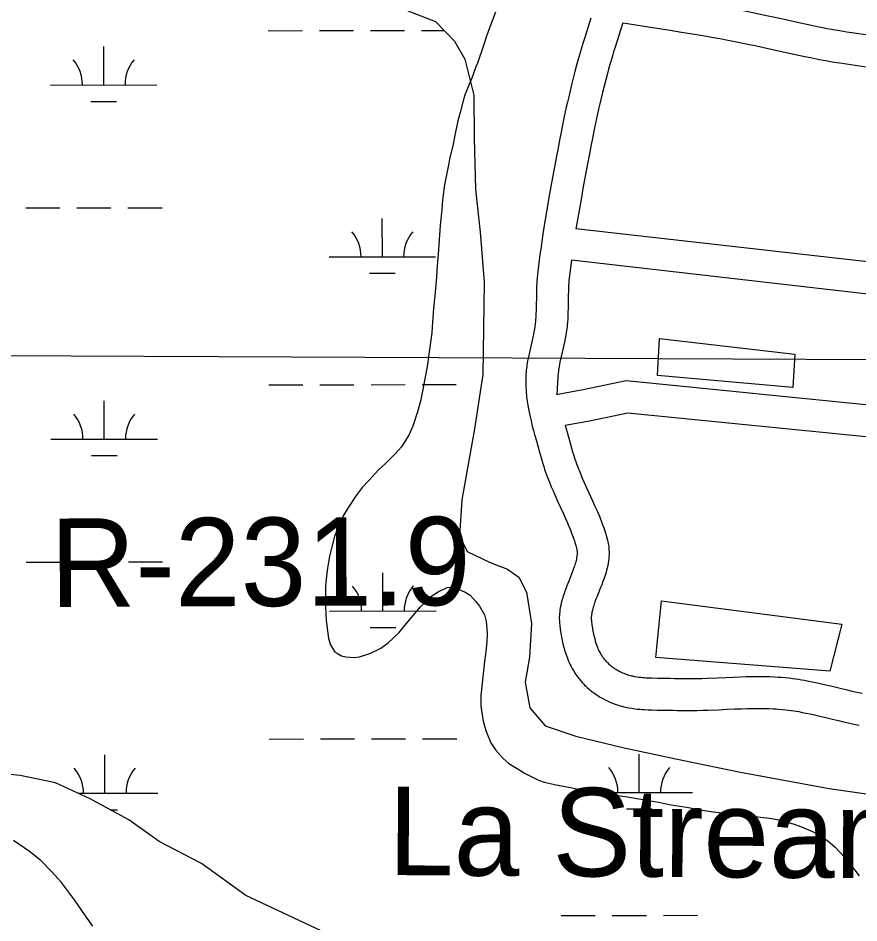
# Model space of a CAD drawing. Extents: x 3313447 to 3351316, y 703786 to 729172.
# Drawn here: x 3325610 to 3326400, y 723299 to 724149 of the extents above; entities that cross this region are included whole.
import ezdxf

# ---------------------------------------------------------------- set-up
doc = ezdxf.new("R2010")
doc.units = 0
for name, color, linetype in [('V-BLDG-IDEN', 7, 'Continuous'), ('V-BLDG-OTLN', 7, 'Continuous'), ('V-RIVR-RANG-IDEN', 7, 'Continuous'), ('V-ROAD-CNTR', 7, 'Continuous'), ('V-SITE-VEGE', 7, 'Continuous'), ('V-UTIL-LINE', 7, 'Continuous'), ('V-WETL-SWMP', 7, 'Continuous')]:
    doc.layers.add(name, color=color, linetype=linetype)

msp = doc.modelspace()

# ---------------------------------------------------------------- linework, layer by layer
at = {"layer": 'V-BLDG-OTLN'}
for points in [[(3326339.44, 723833.03), (3326337.6, 723801.76), (3326210.74, 723812.8), (3326212.58, 723847.74)], [(3326383.57, 723579.21), (3326372.54, 723535.07), (3326208.9, 723547.94), (3326214.42, 723601.28)]]:
    msp.add_lwpolyline(points, close=True, dxfattribs=at)
at = {"layer": 'V-ROAD-CNTR'}
for points in [[(3326188.46, 724172.88), (3326212.71, 724169.12), (3326227.13, 724166.84), (3326237.95, 724165.1), (3326246.07, 724163.76), (3326258.24, 724161.71), (3326270.42, 724159.59), (3326276.49, 724158.5), (3326282.17, 724157.43), (3326287.48, 724156.39), (3326292.46, 724155.4), (3326301.71, 724153.48), (3326309.8, 724151.76), (3326323.84, 724148.71), (3326344.81, 724144.13), (3326355.25, 724141.9), (3326360.44, 724140.82), (3326365.6, 724139.77), (3326369.96, 724138.93), (3326374.04, 724138.18), (3326377.89, 724137.52), (3326381.5, 724136.93), (3326388.39, 724135.85), (3326412.97, 724132.21)], [(3326147.97, 724148.57), (3326142.2, 724130.36), (3326140.74, 724125.63), (3326139.47, 724121.46), (3326137.32, 724114.19), (3326135.75, 724108.7), (3326134.6, 724104.54), (3326132.94, 724098.33), (3326131.33, 724092.08), (3326129.81, 724085.93), (3326128.43, 724080.16), (3326127.17, 724074.76), (3326126.02, 724069.7), (3326124.97, 724064.94), (3326123.06, 724056.06), (3326121.45, 724048.27), (3326120.07, 724041.46), (3326118.89, 724035.49), (3326116.88, 724025.09), (3326115.41, 724017.27), (3326113.24, 724005.57), (3326111.09, 723993.86), (3326109.23, 723983.52), (3326107.65, 723974.44), (3326106.31, 723966.49), (3326105.17, 723959.52), (3326104.2, 723953.43), (3326103.37, 723948.07), (3326101.97, 723938.74), (3326100.96, 723931.71), (3326100.23, 723926.42), (3326099.17, 723918.51), (3326098.16, 723910.52), (3326097.82, 723907.46), (3326097.55, 723904.55), (3326097.35, 723901.85), (3326097.2, 723899.34), (3326097.08, 723896.98), (3326096.92, 723892.7), (3326096.82, 723888.98), (3326096.59, 723876.44), (3326096.51, 723873.44), (3326096.44, 723871.24), (3326096.29, 723867.95), (3326096.08, 723864.74), (3326095.96, 723863.31), (3326095.82, 723861.93), (3326095.66, 723860.56), (3326095.48, 723859.27), (3326095.05, 723856.56), (3326094.56, 723853.89)], [(3326178.03, 724144.14), (3326170.83, 724121.39), (3326169.42, 724116.83), (3326168.21, 724112.85), (3326166.13, 724105.83), (3326164.63, 724100.57), (3326163.55, 724096.65), (3326161.95, 724090.71), (3326160.42, 724084.75), (3326158.96, 724078.84), (3326157.63, 724073.27), (3326156.41, 724068.05), (3326155.3, 724063.14), (3326154.28, 724058.54), (3326152.41, 724049.86), (3326150.84, 724042.25), (3326149.49, 724035.58), (3326148.33, 724029.74), (3326146.35, 724019.46), (3326144.9, 724011.75), (3326142.74, 724000.13), (3326140.61, 723988.5), (3326138.77, 723978.29), (3326133.99, 723950.8)], [(3326178.23, 724144.11), (3326208.08, 724139.48), (3326222.39, 724137.22), (3326233.12, 724135.49), (3326241.14, 724134.17), (3326253.18, 724132.14), (3326265.19, 724130.05), (3326271.04, 724129), (3326276.52, 724127.96), (3326281.66, 724126.96), (3326286.48, 724126), (3326295.55, 724124.12), (3326303.49, 724122.43), (3326317.45, 724119.4), (3326338.48, 724114.8), (3326349.07, 724112.55), (3326354.4, 724111.44), (3326359.76, 724110.35), (3326364.41, 724109.44), (3326368.8, 724108.64), (3326372.91, 724107.94), (3326376.75, 724107.31), (3326383.88, 724106.19), (3326408.43, 724102.55)], [(3326432.9, 723916.72), (3326133.99, 723950.8)], [(3326129.74, 723921.09), (3326127.95, 723906.96), (3326127.67, 723904.41), (3326127.45, 723902.05), (3326127.28, 723899.8), (3326127.15, 723897.67), (3326127.05, 723895.67), (3326126.9, 723891.75), (3326126.81, 723888.31), (3326126.58, 723875.77), (3326126.5, 723872.52), (3326126.41, 723870.03), (3326126.24, 723866.32), (3326126, 723862.54), (3326125.84, 723860.52), (3326125.63, 723858.58), (3326125.41, 723856.71), (3326125.16, 723854.88), (3326124.63, 723851.54), (3326124.08, 723848.54)], [(3326430, 723886.85), (3326129.74, 723921.09)], [(3326094.61, 723854.15), (3326094.12, 723851.67), (3326089.66, 723831.81), (3326089.1, 723829.07), (3326088.65, 723826.68), (3326088.29, 723824.57), (3326087.99, 723822.71), (3326087.75, 723821), (3326087.39, 723818.13), (3326087.16, 723815.89), (3326087.02, 723814.13), (3326086.88, 723811.59), (3326086.81, 723809.01), (3326086.81, 723806.4), (3326086.86, 723803.92), (3326086.96, 723801.52), (3326087.1, 723799.21), (3326087.27, 723796.98), (3326087.48, 723794.83), (3326087.7, 723792.77), (3326087.95, 723790.77), (3326088.21, 723788.8), (3326088.78, 723785.15), (3326089.38, 723781.71), (3326090, 723778.51), (3326090.62, 723775.54), (3326091.24, 723772.77), (3326091.85, 723770.16), (3326093.03, 723765.4), (3326094.12, 723761.25), (3326095.1, 723757.63), (3326096.85, 723751.43), (3326099.48, 723742.27), (3326100.76, 723737.78), (3326102.02, 723733.22), (3326102.84, 723730.34), (3326103.71, 723727.48), (3326104.59, 723724.75), (3326105.49, 723722.13), (3326106.39, 723719.61), (3326107.28, 723717.2), (3326108.17, 723714.89), (3326109.06, 723712.65), (3326110.79, 723708.44), (3326112.47, 723704.52), (3326114.07, 723700.88), (3326117.08, 723694.24), (3326122.29, 723682.88), (3326124.16, 723678.73), (3326125.74, 723675.13), (3326127.08, 723672.01), (3326128.2, 723669.29), (3326129.15, 723666.94), (3326129.94, 723664.88), (3326130.6, 723663.13), (3326131.73, 723659.97), (3326132.51, 723657.64), (3326133.05, 723655.95), (3326133.84, 723653.33), (3326134.54, 723650.8), (3326134.69, 723650.17), (3326134.81, 723649.61), (3326134.9, 723649.03), (3326134.98, 723648.46), (3326135.03, 723647.88), (3326135.07, 723647.29), (3326135.09, 723646.7), (3326135.09, 723646.1), (3326135.08, 723645.5), (3326135.05, 723644.89), (3326135, 723644.26), (3326134.94, 723643.63), (3326134.87, 723643.07), (3326134.66, 723641.69), (3326134.42, 723640.38), (3326134.12, 723639.05), (3326133.78, 723637.71), (3326133.41, 723636.37), (3326133.01, 723635.04), (3326132.59, 723633.72), (3326132.15, 723632.44), (3326131.19, 723629.75), (3326130.21, 723627.19), (3326129.24, 723624.72), (3326127.28, 723619.85), (3326125.53, 723615.46), (3326124.78, 723613.51)], [(3326124.03, 723848.28), (3326123.47, 723845.45), (3326119, 723825.54), (3326118.55, 723823.31), (3326118.18, 723821.35), (3326117.88, 723819.66), (3326117.65, 723818.2), (3326117.48, 723817), (3326117.2, 723814.78), (3326117.04, 723813.2), (3326116.95, 723812.08), (3326115.98, 723794.81)], [(3326425.01, 723783.54), (3326181.1, 723807.98), (3326140.78, 723799.48), (3326117.06, 723795.02)], [(3326422.22, 723753.66), (3326182.74, 723777.67), (3326146.65, 723770.05), (3326123.97, 723765.79)], [(3326123.97, 723765.79), (3326125.71, 723759.63), (3326128.32, 723750.52), (3326129.64, 723745.89), (3326130.91, 723741.32), (3326131.62, 723738.81), (3326132.33, 723736.48), (3326133.06, 723734.21), (3326133.81, 723732.01), (3326134.57, 723729.88), (3326135.34, 723727.81), (3326136.12, 723725.8), (3326136.88, 723723.88), (3326138.46, 723720.05), (3326139.99, 723716.47), (3326141.47, 723713.11), (3326144.37, 723706.69), (3326149.6, 723695.3), (3326151.57, 723690.93), (3326153.27, 723687.06), (3326154.73, 723683.64), (3326155.99, 723680.61), (3326157.06, 723677.94), (3326157.97, 723675.57), (3326158.77, 723673.45), (3326160.07, 723669.8), (3326161.02, 723667), (3326161.71, 723664.83), (3326162.67, 723661.64), (3326163.58, 723658.33), (3326163.98, 723656.7), (3326164.32, 723655.04), (3326164.58, 723653.42), (3326164.79, 723651.83), (3326164.94, 723650.27), (3326165.04, 723648.75), (3326165.09, 723647.27), (3326165.09, 723645.82), (3326165.06, 723644.41), (3326164.99, 723643.03), (3326164.89, 723641.7), (3326164.77, 723640.4), (3326164.61, 723639.05), (3326164.25, 723636.67), (3326163.81, 723634.34), (3326163.32, 723632.13), (3326162.79, 723630.03), (3326162.23, 723628.03), (3326161.66, 723626.13), (3326161.08, 723624.32), (3326160.48, 723622.55), (3326159.32, 723619.34), (3326158.19, 723616.35), (3326157.11, 723613.61), (3326155.13, 723608.7), (3326153.47, 723604.53), (3326152.78, 723602.73)], [(3326124.73, 723613.37), (3326124.04, 723611.54), (3326123.39, 723609.72), (3326122.79, 723607.98), (3326122.24, 723606.34), (3326121.75, 723604.77), (3326121.3, 723603.27), (3326120.89, 723601.8), (3326120.21, 723599.16), (3326119.67, 723596.73), (3326119.27, 723594.56), (3326118.97, 723592.64), (3326118.75, 723590.92), (3326118.6, 723589.39), (3326118.49, 723587.97), (3326118.4, 723585.68), (3326118.4, 723583.85), (3326118.44, 723582.39), (3326118.57, 723580.35), (3326118.78, 723578.36), (3326119.32, 723574.41), (3326119.88, 723570.75), (3326120.48, 723567.24), (3326121.14, 723563.91), (3326121.84, 723560.76), (3326122.58, 723557.77), (3326123.37, 723554.95), (3326124.19, 723552.29), (3326125.05, 723549.79), (3326125.92, 723547.44), (3326126.81, 723545.25), (3326127.72, 723543.18), (3326128.63, 723541.26), (3326129.54, 723539.46), (3326130.44, 723537.78), (3326131.34, 723536.21), (3326132.22, 723534.75), (3326133.08, 723533.39), (3326133.93, 723532.12), (3326134.75, 723530.94), (3326135.58, 723529.8), (3326137.1, 723527.83), (3326138.55, 723526.08), (3326139.88, 723524.57), (3326141.09, 723523.27), (3326142.19, 723522.15), (3326143.22, 723521.14), (3326144.93, 723519.55), (3326146.33, 723518.33), (3326147.45, 723517.39), (3326149.07, 723516.1), (3326150.74, 723514.85), (3326152.02, 723513.93), (3326153.25, 723513.09), (3326154.46, 723512.29), (3326155.66, 723511.53), (3326156.84, 723510.8), (3326158, 723510.12), (3326159.2, 723509.44), (3326161.42, 723508.26), (3326163.62, 723507.17), (3326165.76, 723506.2), (3326167.83, 723505.33), (3326169.83, 723504.56), (3326171.76, 723503.87), (3326173.64, 723503.25), (3326175.45, 723502.7), (3326177.19, 723502.22), (3326178.88, 723501.79), (3326180.5, 723501.41), (3326182.06, 723501.07), (3326183.62, 723500.76), (3326186.46, 723500.27), (3326189.15, 723499.88), (3326191.64, 723499.59), (3326193.95, 723499.36), (3326196.09, 723499.18), (3326198.11, 723499.05), (3326201.73, 723498.87), (3326204.91, 723498.77), (3326210.24, 723498.68), (3326218.01, 723498.61), (3326221.75, 723498.55), (3326225.52, 723498.43), (3326228.92, 723498.31), (3326232.31, 723498.24), (3326235.52, 723498.2)], [(3326152.83, 723602.87), (3326152.2, 723601.19), (3326151.67, 723599.72), (3326151.2, 723598.36), (3326150.79, 723597.11), (3326150.43, 723595.97), (3326150.12, 723594.93), (3326149.86, 723594.03), (3326149.4, 723592.2), (3326149.07, 723590.73), (3326148.84, 723589.49), (3326148.68, 723588.44), (3326148.56, 723587.56), (3326148.49, 723586.81), (3326148.45, 723586.24), (3326148.4, 723585.05), (3326148.4, 723584.27), (3326148.41, 723583.79), (3326148.47, 723582.9), (3326148.57, 723581.97), (3326149.01, 723578.69), (3326149.49, 723575.56), (3326149.99, 723572.69), (3326150.51, 723570.06), (3326151.04, 723567.64), (3326151.59, 723565.43), (3326152.16, 723563.41), (3326152.73, 723561.57), (3326153.3, 723559.88), (3326153.88, 723558.33), (3326154.46, 723556.91), (3326155.02, 723555.62), (3326155.58, 723554.43), (3326156.14, 723553.33), (3326156.68, 723552.33), (3326157.21, 723551.4), (3326157.73, 723550.54), (3326158.23, 723549.75), (3326158.71, 723549.03), (3326159.18, 723548.36), (3326159.6, 723547.78), (3326160.54, 723546.56), (3326161.36, 723545.57), (3326162.11, 723544.72), (3326162.79, 723543.99), (3326163.41, 723543.35), (3326163.93, 723542.85), (3326165.02, 723541.83), (3326165.83, 723541.13), (3326166.41, 723540.64), (3326167.41, 723539.85), (3326168.47, 723539.05), (3326169.23, 723538.5), (3326170.01, 723537.97), (3326170.78, 723537.46), (3326171.54, 723536.98), (3326172.27, 723536.53), (3326173, 723536.1), (3326173.66, 723535.73), (3326175.12, 723534.95), (3326176.46, 723534.29), (3326177.77, 723533.69), (3326179.05, 723533.16), (3326180.29, 723532.68), (3326181.49, 723532.25), (3326182.66, 723531.86), (3326183.81, 723531.52), (3326184.92, 723531.21), (3326186.02, 723530.93), (3326187.08, 723530.68), (3326188.12, 723530.45), (3326189.09, 723530.26), (3326191.16, 723529.9), (3326193.08, 723529.63), (3326194.9, 723529.41), (3326196.65, 723529.24), (3326198.31, 723529.1), (3326199.86, 723529), (3326202.95, 723528.84), (3326205.65, 723528.76), (3326210.63, 723528.67), (3326218.39, 723528.6), (3326222.45, 723528.54), (3326226.49, 723528.41), (3326229.76, 723528.3), (3326232.83, 723528.23), (3326235.89, 723528.2)], [(3326235.75, 723528.2), (3326238.73, 723528.19), (3326241.53, 723528.2), (3326247.07, 723528.28), (3326252.28, 723528.42), (3326257.18, 723528.58), (3326266.5, 723528.97), (3326274.72, 723529.34), (3326281.98, 723529.65), (3326288.37, 723529.89), (3326294.01, 723530.05), (3326298.96, 723530.15), (3326303.32, 723530.19), (3326307.14, 723530.19), (3326310.5, 723530.16), (3326313.45, 723530.1), (3326316.07, 723530.02), (3326320.57, 723529.84), (3326323.99, 723529.65), (3326326.59, 723529.47), (3326330.44, 723529.16), (3326334.3, 723528.77), (3326337.38, 723528.41), (3326340.34, 723528.02), (3326343.19, 723527.6), (3326345.93, 723527.15), (3326348.56, 723526.7), (3326351.13, 723526.22), (3326355.97, 723525.26), (3326360.49, 723524.29), (3326364.69, 723523.35), (3326368.6, 723522.43), (3326375.79, 723520.7), (3326382.01, 723519.17), (3326387.4, 723517.87), (3326392.06, 723516.78), (3326396.1, 723515.87), (3326399.61, 723515.12), (3326402.66, 723514.5)], [(3326235.65, 723498.2), (3326238.75, 723498.19), (3326241.83, 723498.2), (3326247.69, 723498.29), (3326253.18, 723498.43), (3326258.31, 723498.61), (3326267.8, 723499), (3326276.04, 723499.37), (3326283.18, 723499.67), (3326289.37, 723499.9), (3326294.74, 723500.06), (3326299.4, 723500.15), (3326303.46, 723500.19), (3326306.98, 723500.19), (3326310.05, 723500.16), (3326312.73, 723500.11), (3326315.02, 723500.04), (3326319.11, 723499.87), (3326322.13, 723499.7), (3326324.35, 723499.55), (3326327.74, 723499.28), (3326331.09, 723498.94), (3326333.66, 723498.64), (3326336.16, 723498.31), (3326338.6, 723497.95), (3326340.96, 723497.57), (3326343.27, 723497.17), (3326345.49, 723496.76), (3326349.91, 723495.88), (3326354.05, 723494.99), (3326357.97, 723494.11), (3326361.66, 723493.25), (3326368.7, 723491.54), (3326374.93, 723490.02), (3326380.45, 723488.69), (3326385.34, 723487.54), (3326389.66, 723486.57), (3326393.48, 723485.75), (3326396.85, 723485.07), (3326399.83, 723484.5)]]:
    msp.add_lwpolyline(points, dxfattribs=at)
at = {"layer": 'V-SITE-VEGE'}
for points in [[(3326058.47, 724154.11), (3326053.35, 724140.96), (3326050.03, 724131.69), (3326047.31, 724123.01), (3326041.58, 724106.27), (3326040.08, 724102.68), (3326036.16, 724092.21), (3326033.45, 724085.63), (3326029.83, 724077.26), (3326028.33, 724072.18), (3326025.3, 724059.91), (3326023.19, 724052.14), (3326020.16, 724038.68), (3326018.64, 724030.3), (3326015.31, 724015.94), (3326014.7, 724012.35), (3326010.46, 723992.01), (3326008.62, 723977.94), (3326008, 723968.37), (3326006.47, 723954), (3326004.91, 723930.96), (3326003.67, 723915.99), (3326003.05, 723905.22), (3326001.5, 723887.57), (3326000.28, 723876.19), (3325999.03, 723858.54), (3325998.72, 723852.85), (3325996.28, 723835.2), (3325994.45, 723823.23), (3325990.2, 723799.59), (3325988.08, 723788.82), (3325985.36, 723778.65)], [(3325985.36, 723778.65), (3325980.83, 723765.19), (3325976.92, 723756.82), (3325970.31, 723745.77), (3325964.6, 723739.5), (3325955.3, 723730.24), (3325948.7, 723724.27), (3325939.4, 723714.42), (3325933.39, 723707.55), (3325927.68, 723700.08), (3325919.87, 723688.43), (3325915.36, 723680.96), (3325909.94, 723668.99), (3325907.23, 723661.52), (3325904.51, 723650.75), (3325902.69, 723643.27), (3325900.57, 723631.9), (3325899.65, 723624.72), (3325898.73, 723614.84), (3325898.68, 723597.19), (3325899.26, 723589.1), (3325899.54, 723582.82), (3325901.59, 723565.75), (3325903.37, 723559.76), (3325907.25, 723553.76), (3325909.94, 723551.66)], [(3325909.94, 723551.66), (3325913.82, 723549.56), (3325918.01, 723548.65), (3325925.49, 723548.03), (3325930.88, 723548.62), (3325940.47, 723551.88), (3325950.66, 723556.64), (3325957.55, 723561.71), (3325968.06, 723571.56), (3325974.66, 723579.63), (3325988.18, 723595.76), (3325997.78, 723605.31), (3326004.67, 723609.78), (3326013.07, 723613.65), (3326016.66, 723613.94), (3326022.34, 723612.73), (3326030.12, 723609.42), (3326034.6, 723606.41), (3326039.97, 723600.71), (3326043.55, 723596.21), (3326048.02, 723588.12), (3326049.8, 723581.83), (3326050.67, 723570.75), (3326050.35, 723562.67), (3326049.43, 723553.69), (3326048.21, 723544.12), (3326044.53, 723512.4), (3326044.8, 723502.22), (3326046.86, 723488.15), (3326049.23, 723479.46), (3326054, 723467.77), (3326058.47, 723461.18), (3326065.63, 723453.08), (3326071, 723448.57), (3326080.27, 723442.86), (3326085.65, 723439.26), (3326098.8, 723432.64), (3326104.18, 723430.83), (3326115.55, 723428.4), (3326130.21, 723425.67), (3326140.98, 723423.25), (3326152.35, 723421.12), (3326163.12, 723419.6), (3326180.48, 723417.46), (3326193.04, 723415.33), (3326211.59, 723411.99), (3326223.56, 723409.57), (3326239.72, 723407.13), (3326250.19, 723405.01), (3326265.45, 723402.87), (3326286.69, 723400.42), (3326296.27, 723399.2), (3326315.72, 723397.05), (3326321.41, 723396.14), (3326338.15, 723391.91), (3326345.93, 723388.89), (3326359.08, 723383.17), (3326370.44, 723375.66), (3326377.31, 723369.95), (3326386.26, 723360.35), (3326391.93, 723353.45), (3326399.99, 723342.96)], [(3325680.29, 723295.74), (3325673.43, 723305.33), (3325662.99, 723320.33), (3325650.76, 723336.52), (3325641.51, 723347.02), (3325631.36, 723357.22), (3325620.91, 723365.93), (3325605.67, 723376.15)]]:
    msp.add_lwpolyline(points, dxfattribs=at)
at = {"layer": 'V-UTIL-LINE'}
msp.add_line((3321191.72, 723851.43), (3326707.98, 723826.64), dxfattribs=at)
at = {"layer": 'V-WETL-SWMP'}
for p, q in [((3325845.06, 724136.78), (3325877.06, 724136.83)), ((3325893.06, 724136.85), (3325925.06, 724136.9)), ((3325941.06, 724136.92), (3325973.06, 724136.97)), ((3325989.06, 724136.99), (3326010.24, 724137.02)), ((3325690.54, 724085.81), (3325690.49, 724121.81)), ((3325640.55, 724085.74), (3325740.54, 724085.89)), ((3325678.57, 724070.37), (3325702.57, 724070.4)), ((3325617.3, 723970.28), (3325649.3, 723970.32)), ((3325665.3, 723970.35), (3325697.3, 723970.39)), ((3325713.3, 723970.42), (3325745.3, 723970.46)), ((3325952.21, 723924.33), (3325952.16, 723960.33)), ((3325902.21, 723924.26), (3326002.21, 723924.41)), ((3325940.23, 723908.88), (3325964.23, 723908.92)), ((3325845.54, 723804.11), (3325877.54, 723804.15)), ((3325893.54, 723804.18), (3325925.54, 723804.22)), ((3325941.54, 723804.25), (3325973.54, 723804.29)), ((3325989.54, 723804.32), (3326021.54, 723804.36)), ((3325691.02, 723753.14), (3325690.97, 723789.14)), ((3325641.02, 723753.07), (3325741.02, 723753.21)), ((3325679.05, 723737.69), (3325703.05, 723737.73)), ((3325617.78, 723637.6), (3325649.78, 723637.65)), ((3325665.78, 723637.67), (3325697.78, 723637.72)), ((3325713.78, 723637.74), (3325745.78, 723637.79)), ((3325952.69, 723591.66), (3325952.64, 723627.66)), ((3325902.69, 723591.59), (3326002.69, 723591.73)), ((3325940.71, 723576.21), (3325964.71, 723576.25)), ((3325846.02, 723471.43), (3325878.02, 723471.48)), ((3325894.02, 723471.5), (3325926.02, 723471.55)), ((3325942.02, 723471.57), (3325974.02, 723471.62)), ((3325990.02, 723471.64), (3326022.02, 723471.69)), ((3325691.5, 723420.47), (3325691.45, 723456.47)), ((3326193.4, 723421.2), (3326193.35, 723457.2)), ((3325666.83, 723420.43), (3325741.5, 723420.54)), ((3326143.4, 723421.12), (3326243.4, 723421.27)), ((3325696.56, 723405.04), (3325703.53, 723405.05)), ((3326181.42, 723405.75), (3326205.42, 723405.78)), ((3326120.16, 723305.66), (3326152.16, 723305.7)), ((3326168.16, 723305.73), (3326200.16, 723305.77)), ((3326216.16, 723305.8), (3326248.16, 723305.84))]:
    msp.add_line(p, q, dxfattribs=at)
for points in [[(3325976.17, 724155.57), (3326001.97, 724145.53), (3326020.03, 724126.97), (3326029.75, 724110.06), (3326038, 724076.07), (3326038.3, 724035.79), (3326039.81, 723987.58), (3326044.18, 723947.5), (3326047.72, 723900.5), (3326046.68, 723813.84), (3326038.81, 723762.81), (3326026.84, 723696.12), (3326024.52, 723662.15), (3326031.8, 723647.69), (3326053.34, 723637.26), (3326069.59, 723630.91), (3326080.36, 723623.56), (3326087.64, 723609.3), (3326092.25, 723580), (3326090.33, 723548.48), (3326086.41, 723524.89), (3326090.82, 723500.67), (3326105.01, 723483.95), (3326133.87, 723474.12)], [(3326133.87, 723474.12), (3326179.41, 723463.01), (3326233.9, 723451.68), (3326288.59, 723440.35), (3326371.74, 723424.88), (3326413.43, 723418.87)], [(3325823.88, 723324.6), (3325782.46, 723354.4), (3325742.45, 723375.26), (3325714.02, 723395.47), (3325677.86, 723415.29), (3325645.36, 723430.43), (3325612.22, 723437.23), (3325508.1, 723447.67)], [(3326423.9, 723064.29), (3326390.53, 723060.31), (3326338.05, 723062.89), (3326304.72, 723072.13), (3326285.22, 723085.2), (3326266.97, 723104.97), (3326252.16, 723122.71), (3326228.61, 723140.67), (3326208.69, 723146.83), (3326174.74, 723152.61), (3326133.89, 723166.55), (3326078.84, 723197.2), (3326010.79, 723231.56), (3325940.1, 723269.78), (3325899.46, 723289.21), (3325823.88, 723324.6)]]:
    msp.add_lwpolyline(points, dxfattribs=at)
for centre, start, end in [((3325635.3, 724086.21), 359.31151, 40.85516), ((3325745.79, 724086.37), 139.31153, 180.85519), ((3325896.97, 723924.73), 359.31151, 40.85516), ((3326007.45, 723924.89), 139.31153, 180.85519), ((3325635.78, 723753.53), 359.31151, 40.85516), ((3325746.27, 723753.7), 139.31153, 180.85519), ((3325897.45, 723592.05), 359.31151, 40.85516), ((3326007.93, 723592.21), 139.31153, 180.85519), ((3325636.26, 723420.86), 359.31151, 40.85516), ((3325746.74, 723421.02), 139.31153, 180.85519), ((3326138.16, 723421.59), 359.31151, 40.85516), ((3326248.64, 723421.75), 139.31153, 180.85519)]:
    msp.add_arc(centre, 35.25, start, end, dxfattribs=at)

# ---------------------------------------------------------------- texts
at = {"layer": 'V-BLDG-IDEN'}
msp.add_text('La Stream', height=83, rotation=359.63452, dxfattribs=at).set_placement((3325957.38, 723343.67))
at = {"layer": 'V-RIVR-RANG-IDEN'}
msp.add_text('R-231.9', height=83, rotation=0.24493, dxfattribs=at).set_placement((3325640.36, 723595.5))

doc.saveas('drawing.dxf')
